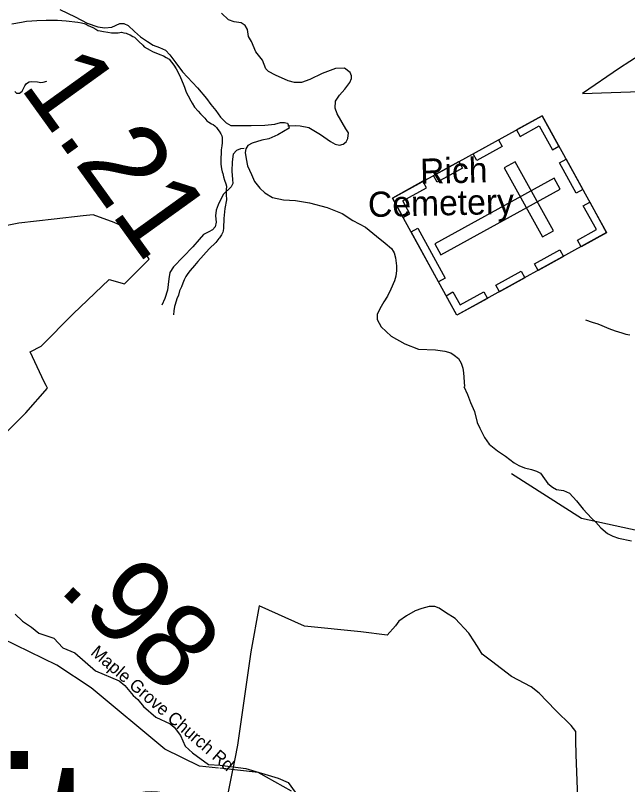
# Model space of a CAD drawing. Extents: x 1159738 to 1321356, y 736314 to 882035.
# Drawn here: x 1194904 to 1198552, y 829714 to 834300 of the extents above; entities that cross this region are included whole.
import ezdxf

# ---------------------------------------------------------------- set-up
doc = ezdxf.new("R2010")
doc.units = 0
for name, color, linetype in [('Exist Boundary Land Use Forest National US Forest Service', 7, 'Continuous'), ('Exist Cultural Cemetery CELL', 7, 'Continuous'), ('Exist Cultural Cemetery Label', 7, 'Continuous'), ('Exist Geographical Mountain Summit Label', 7, 'Continuous'), ('Exist Hydrographic Creek Single Shore', 7, 'Continuous'), ('Exist Hydrographic Misc Water Feature', 7, 'Continuous'), ('Exist Road Non-System Type 51', 7, 'Continuous'), ('Exist Road Secondary Mileage Hundredths English Label', 7, 'Continuous'), ('Exist Road Secondary Type 41 Attributed', 7, 'Continuous'), ('Exist Road Secondary Type 51 Label', 7, 'Continuous')]:
    doc.layers.add(name, color=color, linetype=linetype)

msp = doc.modelspace()

# ---------------------------------------------------------------- linework, layer by layer
at = {"layer": 'Exist Boundary Land Use Forest National US Forest Service'}
for points in [[(1198750.4, 834143.2), (1198503.4, 833985.2), (1198283.4, 833833.2), (1198682.4, 833848.2)], [(1194851.4, 831815.1), (1194965.4, 831930.1), (1195095.4, 832077.1), (1195087.1, 832093.7), (1195076.4, 832115.1), (1194992.4, 832294.1), (1195057.4, 832328.1), (1195247.4, 832521.1), (1195462.4, 832725.1), (1195554.3, 832700.1), (1195700.4, 832847.1), (1195600.4, 833015.1), (1195598.4, 833017.1), (1195493.4, 833064.1), (1195367.4, 833110.1), (1195308.4, 833105.1), (1195134.4, 833084.1), (1194925.3, 833060.1), (1194674.3, 833012.1)], [(1198308.8, 828227.5), (1198245.5, 829893.1), (1198243.5, 829975.1), (1198242.5, 830031.1), (1198215.5, 830067.1), (1198122.5, 830158.1), (1198024.5, 830259.1), (1197977.5, 830296.1), (1197859.5, 830359.1), (1197741.5, 830450.1), (1197685.5, 830492.1), (1197667.1, 830520.8), (1197639.6, 830564.1), (1197606.5, 830616.1), (1197524.5, 830704.1), (1197466.8, 830740.7), (1197428.5, 830765.1), (1197402.5, 830776.1), (1197368.5, 830775.1), (1197326.5, 830764.1), (1197285.5, 830749.1), (1197233.5, 830720.1), (1197188.5, 830688.1), (1197169.5, 830660.1), (1197119.5, 830605.1), (1196962.5, 830624.1), (1196627.5, 830659.1), (1196356.5, 830780.1), (1196306.5, 830505.1), (1196227.5, 829948.1), (1196211.4, 829867.9), (1196187.7, 829750.2), (1196149.5, 829559.1)]]:
    msp.add_lwpolyline(points, dxfattribs=at)
at = {"layer": 'Exist Cultural Cemetery CELL'}
for points in [[(1198042, 833701.8), (1198426.6, 833004.6), (1197534.8, 832512.6), (1197150.2, 833209.9)], [(1197890.3, 833618.2), (1197912.2, 833578.4), (1198025, 833640.6), (1198103.3, 833498.6), (1198142.3, 833520.1), (1198042, 833701.8)], [(1197630.5, 833475), (1197782.2, 833558.7), (1197804.2, 833518.8), (1197652.5, 833435.1)], [(1198185, 833442.4), (1198285.2, 833260.9), (1198245.2, 833238.9), (1198145.1, 833420.4)], [(1197395.1, 833345.2), (1197546.8, 833428.9), (1197568.8, 833389), (1197417.1, 833305.3)], [(1197882.5, 833427.4), (1197817.1, 833391.4), (1198044.5, 832979), (1198110, 833015)], [(1197214.2, 833094.2), (1197254.5, 833116.4), (1197212, 833193.4), (1197353.5, 833271.5), (1197332, 833310.5), (1197150.2, 833210.2)], [(1198150, 833263.4), (1198113.9, 833328.8), (1197403.7, 832937), (1197439.7, 832871.6)], [(1198274.9, 832920.5), (1198253, 832960.3), (1198365.7, 833022.5), (1198287.3, 833164.5), (1198326.3, 833186), (1198426.6, 833004.2)], [(1197301.4, 833030.9), (1197465.3, 832733.6), (1197425.4, 832711.6), (1197261.4, 833008.8)], [(1197996.9, 832819.3), (1198148.6, 832903), (1198170.6, 832863.1), (1198018.9, 832779.4)], [(1197765.9, 832692.1), (1197917.6, 832775.7), (1197939.6, 832735.9), (1197787.9, 832652.2)], [(1197470.8, 832628.7), (1197511, 832650.9), (1197553.5, 832573.8), (1197695.1, 832651.9), (1197716.6, 832612.9), (1197534.8, 832512.6)]]:
    msp.add_lwpolyline(points, close=True, dxfattribs=at)
at = {"layer": 'Exist Hydrographic Creek Single Shore'}
for points in [[(1197859.4, 831569.6), (1198277.4, 831302), (1198724.4, 831204.3), (1199467.4, 830926.9), (1199651.5, 830939.6), (1199786.5, 830986.1), (1200035.5, 830945.1), (1200128.5, 830982.5), (1200351.5, 831211.2), (1200525.5, 831480.1), (1201137.5, 831589.3), (1201615.5, 831717.7), (1201791.5, 831740.4), (1202273.5, 831691.4), (1202590.5, 831701.4), (1202835.5, 831818), (1202921.5, 831908.1), (1203099.5, 831986.7), (1203248.5, 831983.7), (1203396.5, 831895.3), (1203628.6, 831821.8), (1203698.7, 831763.6)], [(1195795.2, 829924.7), (1195355.1, 830290.1)], [(1196113.7, 829812), (1196001.4, 829824.4), (1195795.2, 829924.7)], [(1196548.4, 829675.5), (1196351.3, 829785.8), (1196122.8, 829811)]]:
    msp.add_lwpolyline(points, dxfattribs=at)
at = {"layer": 'Exist Hydrographic Misc Water Feature'}
for points in [[(1194882.5, 834248.4), (1194940.9, 834258.8), (1194971, 834266), (1195001.1, 834267.2), (1195031.1, 834268.3), (1195087.2, 834270.9), (1195121.3, 834271.9), (1195155.3, 834271), (1195207.3, 834267.6), (1195277.1, 834259.7), (1195297, 834255.2), (1195312.9, 834250.7), (1195324.8, 834246.4), (1195338.6, 834240), (1195352.4, 834233.6), (1195366.3, 834227.3), (1195384, 834216.8), (1195395.9, 834210.5), (1195409.8, 834208), (1195429.7, 834203.5), (1195455.5, 834198.8), (1195477.5, 834196.2), (1195499.5, 834195.7), (1195515.5, 834195.2), (1195535.7, 834198.7), (1195549.5, 834196.3), (1195563.6, 834193.9), (1195571.3, 834189.7), (1195587.2, 834183.2), (1195603, 834174.8), (1195612.9, 834170.5), (1195626.6, 834158.2), (1195640.1, 834143.8), (1195663.6, 834121.2), (1195671.4, 834112.9), (1195706.9, 834091.9), (1195720.6, 834083.6), (1195764.1, 834066.4), (1195786, 834057.8), (1195801.7, 834049.3), (1195819.6, 834038.8), (1195835, 834020.4), (1195848.5, 834002), (1195862, 833981.7), (1195873.4, 833959.3), (1195888.6, 833928.9), (1195903.6, 833892.5), (1195911, 833872.3), (1195922.3, 833842), (1195933.7, 833819.6), (1195948.8, 833791.2), (1195956.5, 833777), (1195971.9, 833752.5), (1195993.1, 833728), (1196006.8, 833713.6), (1196032.1, 833686.8), (1196045.6, 833670.5), (1196057.4, 833662.2), (1196073.3, 833653.7), (1196083.2, 833649.4), (1196092.9, 833641.2), (1196102.6, 833630.9), (1196110.2, 833618.7), (1196118, 833608.5), (1196127.7, 833594.2), (1196133.4, 833582.1), (1196137, 833572), (1196136.6, 833553.9), (1196136.2, 833539.9), (1196133.8, 833522), (1196131, 833498.1), (1196130.5, 833478.1), (1196127.8, 833448.1), (1196127.1, 833426.1), (1196128.8, 833412.1), (1196132.1, 833384), (1196135.5, 833367.9), (1196139.2, 833357.8), (1196144.8, 833337.6), (1196150.1, 833317.4), (1196157.7, 833295.2), (1196161.3, 833281.1), (1196160.7, 833259.1), (1196159.9, 833231.1), (1196161.1, 833201), (1196151.6, 833149.3)], [(1196151.6, 833149.3), (1196146, 833089.4), (1196144.4, 833031.4), (1196142, 833015.5), (1196139.8, 833007.5), (1196131.4, 832991.7), (1196120.9, 832974), (1196116.8, 832970.1), (1196098.1, 832946.6), (1196059.1, 832907.6), (1195991, 832833.4), (1195970.3, 832808), (1195945.6, 832778.6), (1195931, 832761), (1195920.5, 832743.3), (1195910, 832723.5), (1195901.4, 832703.7), (1195892.8, 832682), (1195882.2, 832658.2), (1195875.5, 832632.4), (1195866.9, 832610.6), (1195856.1, 832576.9), (1195851.7, 832565), (1195848.9, 832539), (1195846.3, 832515)], [(1198301.2, 832484.6), (1198340.8, 832471.6), (1198374.6, 832460.7), (1198398.3, 832450), (1198439.8, 832432.9), (1198477.5, 832419.9), (1198517.2, 832406.8), (1198541.1, 832400.2), (1198564.9, 832395.5)], [(1195355.1, 830290.1), (1195151.4, 830425.7), (1194825.5, 830585.4), (1194148.4, 830944.7)]]:
    msp.add_lwpolyline(points, dxfattribs=at)
at = {"layer": 'Exist Road Non-System Type 51'}
for points in [[(1196526.7, 833640.9), (1196573.5, 833642.4), (1196601.3, 833640.9), (1196652.5, 833630.7), (1196722.8, 833589.6), (1196781.3, 833548.6), (1196809.1, 833531.1), (1196835.5, 833526.7), (1196857.4, 833531.1), (1196875, 833545.7), (1196885.2, 833566.2), (1196888.2, 833599.9), (1196872.1, 833623.3), (1196820.8, 833712.7), (1196809.1, 833746.3), (1196812.1, 833787.4), (1196835.5, 833824), (1196866.2, 833859.1), (1196896.9, 833898.7), (1196907.2, 833923.6), (1196905.7, 833939.7), (1196898.4, 833960.2), (1196864.7, 833985.1), (1196810.6, 833982.1), (1196731.6, 833952.8), (1196658.4, 833917.7), (1196608.6, 833898.7), (1196566.2, 833900.1), (1196529.6, 833908.9), (1196453.5, 833944.1), (1196411.1, 833966), (1196396.4, 833980.7), (1196375.9, 834031.9), (1196336.4, 834081.7), (1196310.1, 834144.7), (1196292.9, 834174.5), (1196287.1, 834215.5), (1196272.4, 834240.4), (1196249, 834255.1), (1196208, 834260.9), (1196174.4, 834272.6), (1196131.9, 834313.6)], [(1194901, 833845.7), (1194911.2, 833835.5), (1194928.8, 833835.5), (1194944.9, 833848.6), (1194961, 833879.4), (1194969.8, 833894), (1194985.9, 833902.8), (1195002, 833905.8), (1195035.6, 833904.3), (1195054.7, 833899.9), (1195069.3, 833901.4), (1195091.2, 833907.2)], [(1196266.4, 833505.2), (1196245.9, 833503.8), (1196221, 833495), (1196202, 833471.5), (1196196.2, 833426.1), (1196193.2, 833370.5), (1196197.6, 833322.2), (1196199.1, 833297.3), (1196188.9, 833278.2), (1196142, 833231.4), (1196112.8, 833169.8), (1196099.6, 833137.6), (1196096.7, 833105.4), (1196099.6, 833067.3), (1196093.7, 833039.5), (1196079.1, 833020.5), (1196055.7, 833008.7), (1196024.9, 832994.1), (1195998.6, 832963.3), (1195962, 832920.9), (1195845.3, 832800), (1195824.8, 832766.3), (1195817.5, 832728.2), (1195810.2, 832662.3), (1195794.1, 832611), (1195776.5, 832571.5)], [(1197576.5, 832087), (1197597, 832038.7), (1197616, 831991.8), (1197639.4, 831937.6), (1197655.5, 831871.7), (1197671.6, 831839.5), (1197699.4, 831782.4), (1197727.2, 831742.8), (1197777, 831703.3), (1197823.8, 831672.5), (1197875, 831631.5), (1197904.3, 831615.4), (1197937.9, 831602.2), (1197978.9, 831593.4), (1198009.7, 831583.2), (1198033.1, 831570), (1198056.5, 831536.3), (1198075.5, 831508.5), (1198103.3, 831488), (1198128.2, 831473.4), (1198169.2, 831467.5), (1198205.4, 831450.7), (1198246.4, 831405.3), (1198285.9, 831355.5), (1198335.7, 831302.7), (1198362, 831277.8), (1198392.7, 831244.2), (1198432.2, 831210.5), (1198463, 831194.4), (1198498.1, 831184.1), (1198574.2, 831168)]]:
    msp.add_lwpolyline(points, dxfattribs=at)
at = {"layer": 'Exist Road Secondary Type 41 Attributed'}
for points in [[(1195168.3, 834334.8), (1195259.8, 834291.1), (1195332.5, 834253.7), (1195394.9, 834230.8), (1195436.5, 834224.6), (1195478, 834228.7), (1195525.8, 834251.6), (1195550.8, 834251.6), (1195575.7, 834239.1), (1195613.2, 834203.8), (1195648.5, 834172.6), (1195692.1, 834143.5), (1195725.4, 834122.7), (1195762.8, 834108.1), (1195798.2, 834091.5), (1195825.2, 834064.5), (1195860.6, 834016.7), (1195900.1, 833962.6), (1195989.3, 833867.6), (1196043.5, 833804.6), (1196069.5, 833768.5), (1196098.6, 833733.1), (1196125.7, 833693.6), (1196158.9, 833658.2), (1196188, 833643.7), (1196208.7, 833644.1), (1196247.9, 833642.8), (1196309.3, 833642.8), (1196390.2, 833645.4), (1196449, 833651.9), (1196484.3, 833661.1), (1196507.5, 833661), (1196515.4, 833659.8), (1196526.2, 833656.8), (1196530.4, 833643.8), (1196535.1, 833627.5), (1196468, 833587.6), (1196413.2, 833564.1), (1196371.4, 833554.9), (1196315.2, 833537.9), (1196289.1, 833524.8), (1196276.1, 833503.9), (1196273.4, 833483), (1196280, 833443.8), (1196286.5, 833403.3), (1196311.3, 833351), (1196329.6, 833309.2), (1196359.6, 833268.7), (1196389.7, 833241.2), (1196436.7, 833213.8), (1196502, 833200.7), (1196572.5, 833195.5), (1196656.1, 833182.4), (1196761.9, 833154.9), (1196851.3, 833119.5), (1196913.7, 833077.9), (1196990.6, 833036.3), (1197055.1, 832984.3), (1197107, 832942.7), (1197144.5, 832909.4)], [(1197144.5, 832909.4), (1197154.6, 832894.2), (1197161.1, 832884.5), (1197169.4, 832855.3), (1197175.6, 832807.5), (1197175.2, 832778.1), (1197170.2, 832746), (1197162.3, 832716.3), (1197141.9, 832666.6), (1197121.5, 832625.5), (1197098.7, 832591.1), (1197075.8, 832549.6), (1197059.2, 832516.3), (1197059.2, 832487.2), (1197084.1, 832443.5), (1197142.3, 832387.4), (1197223.4, 832341.6), (1197306.6, 832310.4), (1197406.4, 832306.3), (1197462.6, 832297.9), (1197497.9, 832287.5), (1197517.7, 832274.3), (1197544.7, 832253.5), (1197559.8, 832225.7), (1197570.8, 832197.4), (1197573.8, 832168.2), (1197580.1, 832087.1)], [(1194903.1, 830729.1), (1194946.8, 830687.5), (1195000.9, 830652.1), (1195044.6, 830616.8), (1195134, 830587.6), (1195186, 830529.4), (1195258.8, 830500.3), (1195381.6, 830392.1), (1195523, 830331.8), (1195556.3, 830304.7), (1195606.3, 830245.9), (1195633.4, 830220.7), (1195666.5, 830179.9), (1195741.8, 830115.8), (1195826.7, 830075.9), (1195849.8, 830057.3), (1195887, 830007.3), (1195916, 829943.6), (1195959.4, 829903), (1196054.9, 829833.5), (1196124.4, 829830.6), (1196277.8, 829810.4), (1196468.8, 829752.5), (1196529.6, 829726.4), (1196596.1, 829633.7)]]:
    msp.add_lwpolyline(points, dxfattribs=at)

# ---------------------------------------------------------------- texts
at = {"layer": 'Exist Cultural Cemetery Label'}
for s, p in [('Rich', (1197317, 833295.3)), ('Cemetery', (1197006.3, 833097.3))]:
    msp.add_text(s, height=150, rotation=1.2884, dxfattribs=at).set_placement(p)
at = {"layer": 'Exist Geographical Mountain Summit Label'}
msp.add_text('Joe White', height=880, dxfattribs=at).set_placement((1190807.8, 828986.6))
at = {"layer": 'Exist Road Secondary Mileage Hundredths English Label'}
for s, rotation, p in [('1.21', 305.7527, (1194925.2, 833874.8)), ('.98', 316.3971, (1195150.4, 830877.5))]:
    msp.add_text(s, height=500, rotation=rotation, dxfattribs=at).set_placement(p)
at = {"layer": 'Exist Road Secondary Type 51 Label'}
msp.add_text('Maple Grove Church Rd', height=75, rotation=319.2871, dxfattribs=at).set_placement((1195347.6, 830493.8))

doc.saveas('drawing.dxf')
